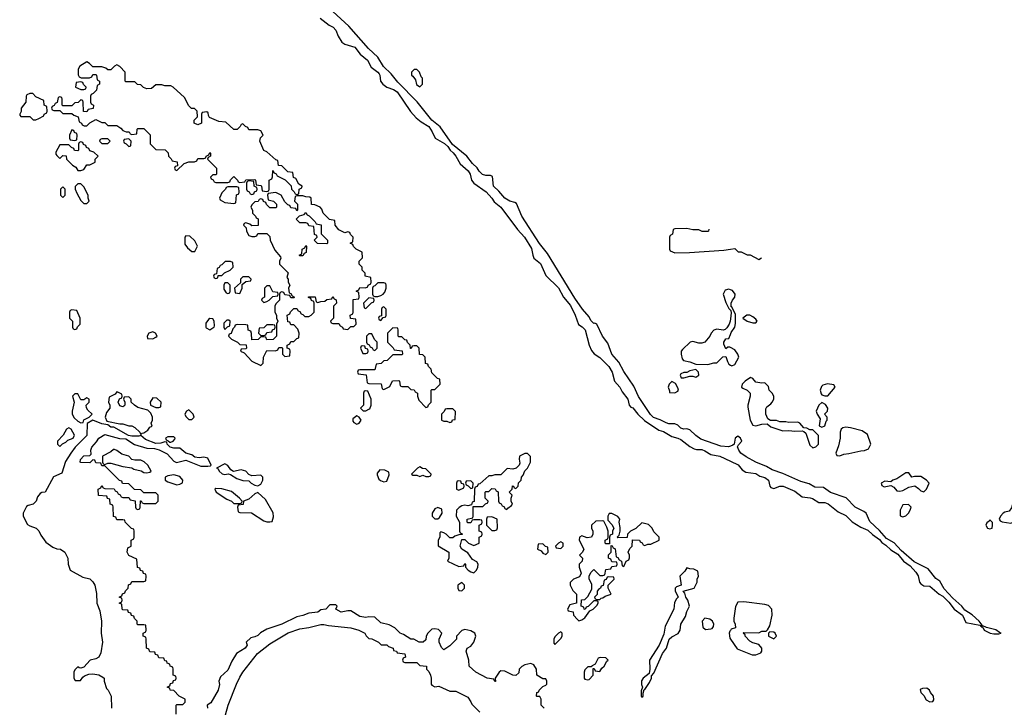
# Model space of a CAD drawing. Header units: inches. Extents: x 2701323 to 2964515, y 494916 to 722124.
# Tile 285 of 656: x 2815262 to 2821826, y 631455 to 636040. Entities that reach past the tile are written whole.
import ezdxf

# ---------------------------------------------------------------- set-up
doc = ezdxf.new("R2010")
doc.units = ezdxf.units.IN
doc.header["$MEASUREMENT"] = 0
doc.layers.add('C8613', color=7, linetype='Continuous')
doc.layers.add('C8623', color=7, linetype='Continuous')

msp = doc.modelspace()

# ---------------------------------------------------------------- linework, layer by layer
at = {"layer": 'C8613', "color": 2, "elevation": 2}
for points in [[(2820000, 633196.1), (2819988.3, 633191.7), (2819935.8, 633195.8), (2819802.8, 633242.8), (2819770, 633266.6), (2819730, 633304.5), (2819710, 633311.6), (2819690, 633309.6), (2819670, 633316.2), (2819650, 633336.2), (2819630, 633344.7), (2819590, 633346), (2819571.3, 633351.3), (2819532.8, 633372.8), (2819488.2, 633388.2), (2819466.9, 633406.9), (2819388.2, 633528.2), (2819355.6, 633595.6), (2819290, 633695.1), (2819257.2, 633757.2), (2819209.5, 633810), (2819182, 633882), (2819147, 633930), (2819109, 634009), (2819096.4, 634016.4), (2819090, 634015.3), (2819070, 634035.3), (2819058, 634058), (2819014.5, 634110), (2818963.7, 634183.7), (2818780.8, 634480.8), (2818727.3, 634547.3), (2818609.6, 634730), (2818574.3, 634814.3), (2818562, 634822), (2818529.7, 634829.7), (2818496, 634850), (2818456.9, 634896.9), (2818420.9, 634930), (2818414.8, 634994.8), (2818401.2, 635001.2), (2818370, 635001.6), (2818347.6, 635007.6), (2818325.1, 635030), (2818311.5, 635051.5), (2818280.5, 635080.5), (2818242, 635130), (2818146.8, 635206.8), (2818066.2, 635326.2), (2818009.6, 635369.6), (2817912.3, 635492.3), (2817782.5, 635622.5), (2817738.9, 635678.9), (2817688.3, 635728.3), (2817649.6, 635790), (2817587.2, 635847.2), (2817456.6, 635996.6), (2817350, 636094)], [(2817266, 636050), (2817324.1, 636004.1), (2817351, 635990), (2817370, 635971), (2817384.9, 635930), (2817410.4, 635890.4), (2817430, 635876.3), (2817496.5, 635856.5), (2817530.8, 635810), (2817580.7, 635770), (2817604.1, 635724.1), (2817650.3, 635690.3), (2817658.9, 635678.9), (2817663.8, 635670), (2817668.4, 635630), (2817682, 635610), (2817710, 635590.6), (2817753.8, 635573.8), (2817778.6, 635558.6), (2817868.4, 635428.4), (2817905.7, 635385.7), (2817938.7, 635358.7), (2817988.7, 635328.7), (2818011.9, 635291.9), (2818030.8, 635250), (2818094.4, 635214.4), (2818115.2, 635195.2), (2818130.8, 635170), (2818152.7, 635152.7), (2818170.4, 635130.4), (2818199, 635079), (2818252, 635032), (2818264.4, 635010), (2818274, 634970), (2818288.9, 634948.9), (2818372.1, 634892.1), (2818410.4, 634850.4), (2818424.4, 634824.4), (2818470.4, 634790.4), (2818580.9, 634640.9), (2818627.7, 634590), (2818673.5, 634513.5), (2818682, 634470), (2818690.4, 634450.4), (2818734.9, 634414.9), (2818770, 634334.8), (2818852.9, 634252.9), (2818887.3, 634190), (2818934.1, 634134.1), (2818965.5, 634070), (2818986.7, 634006.7), (2819011.7, 633991.7), (2819031.7, 633971.7), (2819058, 633870), (2819074.2, 633834.2), (2819092.3, 633812.3), (2819130, 633786.8), (2819190, 633727.3), (2819212, 633690), (2819226.8, 633630), (2819262.8, 633590), (2819278.5, 633558.5), (2819317.3, 633510), (2819324.7, 633470), (2819336, 633456), (2819350, 633451), (2819382.8, 633410), (2819427.4, 633367.4), (2819523.1, 633303.1), (2819553.8, 633293.8), (2819610, 633260.5), (2819650, 633250.5), (2819670, 633240.5), (2819730, 633194.8), (2819758.8, 633178.8), (2819774, 633174), (2819810, 633173), (2819830, 633166), (2819870, 633141.6), (2819930, 633130.4), (2820000, 633096.6)], [(2819856, 634644), (2819854, 634630), (2819850, 634628), (2819811.6, 634628.4), (2819790, 634638), (2819750, 634638), (2819710, 634648), (2819630, 634646), (2819618, 634642), (2819614, 634610), (2819598, 634602), (2819594, 634590), (2819594, 634510), (2819598, 634498), (2819630, 634486), (2819727.9, 634487.9), (2819955.9, 634504.1), (2820000, 634510)], [(2820000, 634239.8), (2819990, 634243.7), (2819964.1, 634235.9), (2819950.7, 634210), (2819970, 634154), (2819990, 634114), (2820000, 634104)], [(2820000, 634044.9), (2819998, 634030), (2819991, 634009), (2819975.3, 633984.7), (2819966, 633974), (2819951.1, 633968.9), (2819910, 633977.2), (2819890, 633969), (2819871, 633950), (2819862.8, 633930), (2819830, 633889.2), (2819810, 633882.7), (2819790, 633882.7), (2819750, 633893.2), (2819731.1, 633888.9), (2819679.6, 633840.4), (2819672, 633830), (2819671.3, 633810), (2819678, 633778), (2819686.4, 633766.4), (2819730, 633758.8), (2819770, 633742), (2819850, 633741), (2819890, 633752), (2819910, 633751.3), (2819950, 633792), (2819970, 633794), (2819979.8, 633759.8), (2819990, 633742), (2820000, 633736.7)], [(2820000, 633854.4), (2819996.4, 633856.4), (2819983.6, 633856.4), (2819970, 633846), (2819956.4, 633876.4), (2819955.3, 633890), (2819968.9, 633911.1), (2819990, 633914), (2820000, 633939.8)], [(2816306, 631410), (2816306, 631470), (2816310, 631474), (2816350, 631474), (2816366, 631490), (2816366, 631510), (2816326, 631530), (2816290, 631566), (2816266, 631570), (2816262, 631582), (2816246, 631590), (2816262, 631598), (2816267.3, 631612.7), (2816282, 631618), (2816287.3, 631632.7), (2816302, 631638), (2816306, 631650), (2816302, 631662), (2816286, 631670), (2816286, 631710), (2816282, 631722), (2816266, 631730), (2816262, 631742), (2816246, 631750), (2816242, 631762), (2816230, 631766), (2816222, 631782), (2816190, 631786), (2816182, 631802), (2816167.3, 631807.3), (2816162, 631822), (2816130, 631826), (2816122, 631842), (2816108.4, 631848.4), (2816106, 631910), (2816102, 631922), (2816086, 631930), (2816086, 631950), (2816102, 631958), (2816106, 631970), (2816102, 632002), (2816090, 632006), (2816050, 632006), (2816046, 632010), (2816046, 632030), (2816027.3, 632047.3), (2816022, 632062), (2816007.3, 632067.3), (2816002, 632082), (2815987.3, 632087.3), (2815982, 632102), (2815950, 632106), (2815946, 632110), (2815942, 632142), (2815926, 632150), (2815942, 632158), (2815946, 632170), (2815942, 632182), (2815926, 632190), (2815942, 632198), (2815947.3, 632212.7), (2815962, 632218), (2815967.3, 632232.7), (2815986, 632250), (2815987.3, 632272.7), (2816002, 632278), (2816010, 632294), (2816090, 632294), (2816102, 632298), (2816106, 632330), (2816102, 632342), (2816087.3, 632347.3), (2816082, 632362), (2816067.3, 632367.3), (2816062, 632382), (2816047.3, 632387.3), (2816042, 632442), (2815990, 632468), (2815978, 632490), (2815982, 632518), (2816006, 632530), (2816006, 632570), (2816022, 632578), (2816026, 632590), (2816026, 632630), (2816022, 632642), (2816007.3, 632647.3), (2815966, 632690), (2815962, 632702), (2815950, 632706), (2815910, 632706), (2815902, 632722), (2815887.3, 632727.3), (2815886, 632790), (2815882, 632802), (2815866, 632810), (2815862, 632842), (2815847.3, 632847.3), (2815842, 632862), (2815787.3, 632867.3), (2815786, 632910), (2815802, 632918), (2815810, 632934), (2815818, 632918), (2815830, 632914), (2815892.7, 632912.7), (2815898, 632898), (2815912.7, 632892.7), (2815918, 632878), (2815932.7, 632872.7), (2815938, 632858), (2815950, 632854), (2815990, 632854), (2815998, 632838), (2816032.7, 632832.7), (2816034, 632790), (2816038, 632778), (2816050, 632774), (2816062, 632778), (2816066, 632790), (2816067.3, 632832.7), (2816072.7, 632832.7), (2816078, 632818), (2816090, 632814), (2816170, 632814), (2816186, 632830), (2816186, 632870), (2816170, 632886), (2816090, 632886), (2816070, 632906), (2816027.3, 632907.3), (2815990, 632946), (2815947.3, 632947.3), (2815942, 632962), (2815927.3, 632967.3), (2815830, 633066), (2815810, 633066), (2815802, 633082), (2815770, 633086), (2815762, 633102), (2815750, 633106), (2815730, 633086), (2815670, 633088), (2815666, 633090), (2815668, 633108), (2815690, 633131.3), (2815730, 633134), (2815738, 633142), (2815735.3, 633170), (2815742, 633190), (2815775.1, 633224.9), (2815789.6, 633250.4), (2815830, 633274.8), (2815927.1, 633247.1), (2815970, 633246), (2816028, 633208), (2816110, 633184), (2816159.8, 633179.8), (2816191, 633171), (2816244.9, 633144.9), (2816290, 633096), (2816307.3, 633087.3), (2816370, 633102.8), (2816470, 633064), (2816517.2, 633062.8), (2816534.6, 633065.4), (2816538, 633070), (2816516.4, 633116.4), (2816490, 633122), (2816458, 633118), (2816430, 633124), (2816410, 633139), (2816370, 633148.7), (2816330, 633182), (2816290, 633182), (2816266, 633190), (2816246, 633210), (2816242, 633222), (2816230, 633226), (2816203.6, 633216.4), (2816170, 633214), (2816101.5, 633241.5), (2816070, 633268), (2816056, 633264), (2816010, 633264), (2815988.4, 633268.4), (2815890, 633322), (2815870, 633324), (2815850, 633338), (2815810, 633345.2), (2815750, 633368.7), (2815712, 633348), (2815710, 633268), (2815630.9, 633189.1), (2815602, 633150), (2815566.8, 633093.2), (2815543.6, 633016.4), (2815488.2, 632991.8), (2815432, 632890), (2815410, 632888), (2815399.6, 632880.4), (2815381, 632859), (2815371.3, 632830), (2815351.3, 632810), (2815318.8, 632801.2), (2815306.8, 632793.2), (2815284.7, 632750), (2815286, 632730), (2815314.8, 632674.8), (2815330, 632664.7), (2815371.3, 632650), (2815390, 632631.3), (2815402, 632602), (2815436.8, 632556.8), (2815483.5, 632523.5), (2815510, 632512), (2815534, 632510), (2815562, 632490), (2815582, 632450), (2815584.7, 632410), (2815598, 632370), (2815683.5, 632323.5), (2815730, 632311), (2815750.6, 632290.6), (2815762.8, 632270), (2815774.4, 632214.4), (2815776, 632150), (2815797.3, 632097.3), (2815806.8, 632030), (2815804.9, 631950), (2815814, 631890), (2815802.8, 631817.2), (2815790, 631788.7), (2815770, 631779), (2815732, 631770), (2815690, 631722), (2815670, 631715.3), (2815658, 631718), (2815650, 631726), (2815630, 631706), (2815622, 631690), (2815622, 631650), (2815632.7, 631632.7), (2815667.3, 631632.7), (2815683.1, 631656.9), (2815694.6, 631665.4), (2815724, 631676), (2815750, 631678), (2815790, 631670.8), (2815816.8, 631656.8), (2815824.7, 631650), (2815824.7, 631630), (2815841, 631581), (2815852, 631570), (2815872, 631530), (2815874, 631450)], [(2818758, 631450), (2818738, 631470), (2818738, 631510), (2818730, 631526), (2818710, 631526), (2818708, 631530), (2818710, 631554), (2818722, 631558), (2818726, 631570), (2818750, 631594), (2818770, 631602), (2818775.3, 631610), (2818775.3, 631630), (2818770, 631646), (2818750, 631646), (2818708.7, 631668.7), (2818708, 631710), (2818690, 631738), (2818670, 631748), (2818630, 631738), (2818610, 631728), (2818592, 631710), (2818590, 631686), (2818570, 631668), (2818550, 631668.7), (2818495.5, 631695.5), (2818470, 631699), (2818458, 631690), (2818432, 631650), (2818434, 631626), (2818430, 631626), (2818422, 631642), (2818378, 631650), (2818304, 631690), (2818258, 631730), (2818255.3, 631770), (2818238, 631830), (2818246, 631850), (2818270, 631862), (2818288.7, 631890), (2818302, 631930), (2818295.3, 631950), (2818270, 631964), (2818230, 631974), (2818210, 631968), (2818174, 631930), (2818174, 631910), (2818130, 631864), (2818090, 631839), (2818072.9, 631852.9), (2818058, 631890), (2818058, 631910), (2818075.3, 631950), (2818052.9, 631972.9), (2818030, 631979), (2818010, 631975.3), (2817982, 631950), (2817972, 631930), (2817970, 631906), (2817951.3, 631888.7), (2817926, 631890), (2817890, 631909), (2817870, 631909.3), (2817821.2, 631941.2), (2817798, 631950), (2817764, 631984), (2817725.2, 632005.2), (2817670, 632019.3), (2817630, 632055.3), (2817590, 632057.2), (2817570, 632053.2), (2817530, 632060.7), (2817470, 632097.2), (2817450, 632099), (2817406, 632090), (2817368.7, 632110), (2817378, 632130), (2817370, 632138), (2817330, 632138), (2817302, 632110), (2817270, 632104), (2817250, 632089.5), (2817190, 632083.7), (2817150, 632066.6), (2817110, 632058), (2817010, 632009.6), (2816910, 631976), (2816868.1, 631951.9), (2816850, 631934), (2816830, 631924), (2816802, 631918), (2816772, 631890), (2816778, 631870), (2816764.7, 631850), (2816706.4, 631813.6), (2816676.4, 631763.6), (2816650, 631702), (2816601.1, 631658.9), (2816590.6, 631630), (2816593.2, 631606.8), (2816584.7, 631570), (2816535.5, 631484.5), (2816512, 631470), (2816514, 631450)], [(2816635.1, 631404.9), (2816652.7, 631470), (2816707.3, 631610), (2816730, 631656), (2816749.5, 631690), (2816847, 631813), (2816930, 631877.3), (2817050.9, 631950.9), (2817130, 631978), (2817190, 631986.8), (2817270, 632006.8), (2817290, 632006.8), (2817319.8, 631999.8), (2817470, 631984.7), (2817522, 631970), (2817562, 631950), (2817571.3, 631931.3), (2817590, 631914), (2817610, 631912), (2817654, 631890), (2817672, 631872), (2817710, 631870.8), (2817721, 631861), (2817752, 631850), (2817754, 631834), (2817774, 631830), (2817778, 631818), (2817830, 631811.3), (2817834, 631790), (2817818, 631782), (2817814, 631770), (2817818, 631758), (2817830, 631754), (2817910, 631754), (2817930, 631734), (2817974, 631730), (2817974, 631710), (2817990, 631694), (2818001, 631670), (2818006, 631650), (2818004.7, 631610), (2818010, 631602), (2818030, 631592), (2818056.9, 631596.9), (2818130, 631562), (2818170, 631562), (2818250, 631522), (2818270, 631492), (2818275.3, 631475.3), (2818330, 631422)], [(2820000, 631968), (2819996.9, 631963.1), (2819991.1, 631948.9), (2819995.3, 631915.3), (2820000, 631908.5)]]:
    msp.add_lwpolyline(points, dxfattribs=at)
for points in [[(2815710, 635758), (2815662, 635730), (2815652, 635710), (2815652.7, 635672.7), (2815658, 635658), (2815672.7, 635652.7), (2815727.3, 635652.7), (2815742, 635658), (2815750, 635674), (2815770, 635674), (2815774, 635670), (2815778, 635638), (2815794, 635630), (2815794, 635610), (2815778, 635602), (2815774, 635570), (2815752.7, 635547.3), (2815738, 635542), (2815734, 635530), (2815734, 635490), (2815738, 635478), (2815754, 635470), (2815752.7, 635447.3), (2815718, 635442), (2815710, 635426), (2815687.3, 635427.3), (2815686, 635490), (2815682, 635502), (2815670, 635506), (2815652.7, 635487.3), (2815630, 635486), (2815610, 635466), (2815550, 635466), (2815546, 635470), (2815546, 635510), (2815542, 635522), (2815530, 635526), (2815518, 635522), (2815512.7, 635487.3), (2815498, 635482), (2815492.7, 635467.3), (2815478, 635462), (2815474, 635450), (2815478, 635438), (2815490, 635434), (2815530, 635434), (2815550, 635414), (2815610, 635414), (2815623.6, 635403.6), (2815652.7, 635392.7), (2815658, 635358), (2815674, 635350), (2815678, 635338), (2815692.7, 635332.7), (2815710, 635332), (2815730, 635352), (2815770, 635374), (2815810, 635354), (2815830, 635354), (2815850, 635334), (2815910, 635334), (2815936.9, 635316.9), (2815950, 635302), (2815972.7, 635292.7), (2815991.6, 635291.6), (2815998, 635278), (2816010, 635274), (2816042, 635278), (2816046, 635310), (2816050, 635314), (2816090, 635314), (2816132.7, 635272.7), (2816132.7, 635212.7), (2816170, 635174), (2816231.6, 635171.6), (2816252.7, 635152.7), (2816254, 635130), (2816272.7, 635112.7), (2816278, 635098), (2816312.7, 635092.7), (2816314, 635066), (2816298, 635062), (2816294, 635050), (2816298, 635038), (2816310, 635034), (2816358, 635082), (2816390, 635092), (2816427.3, 635092.7), (2816442, 635098), (2816450, 635114), (2816490, 635114), (2816502, 635118), (2816506, 635130), (2816522, 635138), (2816530, 635154), (2816534, 635150), (2816534, 635130), (2816518, 635122), (2816514, 635110), (2816574, 635050), (2816574, 635010), (2816570, 635006), (2816550, 635006), (2816534, 634990), (2816538, 634978), (2816552.7, 634972.7), (2816558, 634958), (2816570, 634954), (2816650, 634954), (2816662, 634958), (2816667.3, 634972.7), (2816690, 634994), (2816714, 634970), (2816718, 634958), (2816730, 634954), (2816762, 634958), (2816770, 634972), (2816830, 634974), (2816834, 634970), (2816838, 634938), (2816870, 634934), (2816874, 634930), (2816878, 634898), (2816910, 634894), (2816922, 634898), (2816926, 634910), (2816926, 634970), (2816942, 634978), (2816947.3, 634992.7), (2816950, 635034), (2816958, 635018), (2816972.7, 635012.7), (2816978, 634998), (2817032.7, 634972.7), (2817052.7, 634952.7), (2817071.6, 634931.6), (2817074, 634910), (2817092.7, 634892.7), (2817098, 634878), (2817110, 634874), (2817122, 634878), (2817126, 634910), (2817142, 634918), (2817146, 634930), (2817123.1, 634943.1), (2817102, 634982), (2817087.3, 634987.3), (2817082, 635022), (2817050, 635026), (2817010, 635066), (2816988, 635068), (2816982, 635102), (2816970, 635106), (2816910, 635158), (2816888.7, 635168.7), (2816862, 635230), (2816867.3, 635252.7), (2816886, 635270), (2816870, 635298), (2816850, 635306), (2816790, 635306), (2816782, 635322), (2816767.3, 635327.3), (2816750, 635346), (2816738, 635342), (2816732.7, 635327.3), (2816711.6, 635308.4), (2816690, 635308), (2816636.4, 635356.4), (2816590, 635362), (2816528, 635388), (2816520.4, 635400.4), (2816518, 635418), (2816510, 635426), (2816478, 635422), (2816474, 635410), (2816474, 635350), (2816450, 635338), (2816426, 635350), (2816426, 635370), (2816447.3, 635392.7), (2816446, 635430), (2816427.3, 635447.3), (2816408.4, 635448.4), (2816390, 635466), (2816360.4, 635520.4), (2816286, 635590), (2816270, 635598), (2816230, 635598), (2816210, 635606), (2816170, 635606), (2816139.6, 635580.4), (2816110, 635578), (2816087.3, 635587.3), (2816070, 635606), (2816047.3, 635607.3), (2816030, 635626), (2815970, 635626), (2815966, 635630), (2815966, 635690), (2815930, 635728), (2815910, 635738), (2815894, 635730), (2815870, 635706), (2815850, 635706), (2815836.4, 635716.4), (2815810, 635726), (2815750, 635726), (2815728.4, 635748.4)], [(2817910, 635708), (2817892.7, 635707.3), (2817874, 635690), (2817874, 635670), (2817883.6, 635663.6), (2817899.6, 635639.6), (2817907.5, 635607.5), (2817930, 635592), (2817948, 635610), (2817948, 635650), (2817939, 635659), (2817928, 635690)], [(2815670, 635626), (2815638, 635622), (2815634, 635590), (2815670, 635574), (2815690, 635574), (2815702, 635578), (2815706, 635590), (2815687.3, 635607.3), (2815682, 635622)], [(2815350, 635548), (2815330, 635548), (2815310, 635538), (2815304.7, 635530), (2815302, 635490), (2815272, 635450), (2815272, 635428), (2815262, 635410), (2815263.6, 635403.6), (2815270, 635394), (2815330, 635394), (2815352.7, 635372.7), (2815370, 635372), (2815390, 635382), (2815422, 635398), (2815426, 635410), (2815442, 635418), (2815446, 635430), (2815442, 635462), (2815426, 635470), (2815422, 635502), (2815370, 635526)], [(2815610, 635306), (2815594, 635270), (2815594, 635250), (2815598, 635238), (2815630, 635234), (2815642, 635238), (2815646, 635270), (2815642, 635282), (2815627.3, 635287.3), (2815622, 635302)], [(2815670, 635226), (2815658, 635222), (2815654, 635210), (2815654, 635170), (2815650, 635166), (2815627.3, 635167.3), (2815622, 635182), (2815607.3, 635187.3), (2815590, 635206), (2815530, 635206), (2815503.6, 635156.4), (2815503.6, 635143.6), (2815510, 635134), (2815530, 635114), (2815550, 635134), (2815572.7, 635132.7), (2815574, 635110), (2815614, 635070), (2815636.9, 635056.9), (2815650, 635034), (2815670, 635034), (2815690, 635042), (2815708.7, 635071.3), (2815730, 635072), (2815766, 635090), (2815766, 635110), (2815786, 635130), (2815756.4, 635156.4), (2815730, 635166), (2815722, 635182), (2815707.3, 635187.3), (2815702, 635202), (2815687.3, 635207.3), (2815682, 635222)], [(2815850, 635246), (2815810, 635246), (2815798, 635242), (2815794, 635230), (2815810, 635214), (2815850, 635214), (2815866, 635230)], [(2815990, 635246), (2815958, 635242), (2815954, 635230), (2815958, 635218), (2815972.7, 635212.7), (2815990, 635194), (2816002, 635198), (2816006, 635230)], [(2815670, 634946), (2815650, 634946), (2815632.7, 634927.3), (2815632, 634910), (2815643.6, 634883.6), (2815670, 634834), (2815690, 634814), (2815710, 634814), (2815726, 634830), (2815718, 634850), (2815718, 634870), (2815690, 634926)], [(2816790, 634966), (2816778, 634962), (2816774, 634950), (2816774, 634910), (2816778, 634898), (2816792.7, 634892.7), (2816798, 634878), (2816810, 634874), (2816822, 634878), (2816827.3, 634892.7), (2816842, 634898), (2816846, 634910), (2816842, 634922), (2816826, 634930), (2816822, 634962)], [(2815550, 634926), (2815534, 634910), (2815534, 634870), (2815550, 634854), (2815566, 634870), (2815566, 634910)], [(2816710, 634926), (2816650, 634926), (2816638, 634922), (2816634, 634910), (2816610, 634886), (2816602, 634870), (2816594, 634850), (2816598, 634838), (2816630, 634822), (2816690, 634814), (2816702, 634818), (2816708.4, 634871.6), (2816722, 634878), (2816726, 634890), (2816722, 634922)], [(2816970, 634888), (2816918, 634882), (2816914, 634870), (2816918, 634838), (2816954, 634830), (2816974, 634810), (2816974, 634790), (2816970, 634786), (2816930, 634786), (2816907.3, 634807.3), (2816902, 634822), (2816887.3, 634827.3), (2816882, 634842), (2816870, 634846), (2816858, 634842), (2816852.7, 634827.3), (2816830, 634826), (2816810, 634806), (2816802, 634790), (2816814, 634770), (2816814, 634750), (2816834, 634730), (2816838, 634718), (2816851.6, 634711.6), (2816852.7, 634667.3), (2816810, 634666), (2816796.4, 634676.4), (2816770, 634686), (2816758, 634682), (2816754, 634670), (2816772.7, 634652.7), (2816774, 634630), (2816790, 634602), (2816810, 634594), (2816830, 634594), (2816842, 634598), (2816850, 634614), (2816910, 634614), (2816930, 634594), (2816932, 634570), (2816963.6, 634503.6), (2816999.6, 634459.6), (2817002, 634450), (2816994, 634430), (2816994, 634410), (2817051.6, 634351.6), (2817042, 634322), (2817052, 634310), (2817052, 634290), (2817062, 634270), (2817054, 634250), (2817058, 634218), (2817070, 634214), (2817078, 634198), (2817094, 634190), (2817090, 634186), (2817070, 634186), (2817062, 634202), (2817030, 634206), (2817022, 634222), (2817010, 634226), (2816998, 634222), (2816994, 634210), (2816994, 634170), (2816970, 634146), (2816962, 634130), (2816962, 634090), (2816974, 634070), (2816974, 634050), (2816982, 634030), (2816974, 634010), (2816974, 633930), (2816952, 633908), (2816910, 633906), (2816902, 633922), (2816870, 633926), (2816851.6, 633908.4), (2816810, 633906), (2816807.3, 633947.3), (2816802, 633962), (2816786, 633970), (2816782, 634002), (2816770, 634006), (2816712.7, 634007.3), (2816698, 634002), (2816694, 633990), (2816682, 633978), (2816671.6, 633948.4), (2816658, 633942), (2816654, 633930), (2816674, 633910), (2816714, 633890), (2816730, 633874), (2816772.7, 633872.7), (2816774, 633850), (2816770, 633846), (2816738, 633842), (2816734, 633830), (2816758, 633818), (2816810, 633762), (2816870, 633734), (2816886, 633750), (2816888, 633790), (2816910, 633834), (2816967.3, 633832.7), (2816982, 633838), (2816990, 633854), (2817010, 633854), (2817014, 633850), (2817014, 633810), (2817030, 633794), (2817062, 633798), (2817066, 633830), (2817062, 633842), (2817046, 633850), (2817046, 633870), (2817062, 633878), (2817070, 633894), (2817090, 633894), (2817110, 633914), (2817122, 633918), (2817126, 633950), (2817116.4, 633976.4), (2817090, 634006), (2817070, 634006), (2817062, 634022), (2817050, 634026), (2817046, 634070), (2817062, 634078), (2817067.3, 634092.7), (2817090, 634114), (2817110, 634114), (2817118, 634098), (2817130, 634094), (2817138, 634078), (2817150, 634074), (2817162, 634062), (2817190, 634062), (2817206, 634070), (2817226, 634090), (2817226, 634150), (2817222, 634162), (2817207.3, 634167.3), (2817202, 634182), (2817187.3, 634187.3), (2817187.3, 634192.7), (2817232.7, 634192.7), (2817238, 634158), (2817250, 634154), (2817270, 634162), (2817296.4, 634163.6), (2817310, 634174), (2817342, 634178), (2817350, 634194), (2817358, 634178), (2817372.7, 634172.7), (2817374, 634150), (2817354, 634130), (2817354, 634050), (2817334, 634030), (2817338, 634018), (2817350, 634014), (2817390, 634014), (2817398, 633998), (2817414, 633990), (2817418, 633978), (2817450, 633974), (2817470, 633994), (2817490, 633994), (2817506, 634010), (2817502, 634042), (2817467.3, 634047.3), (2817466, 634070), (2817482, 634078), (2817486, 634090), (2817486, 634174), (2817522, 634178), (2817526, 634190), (2817522, 634222), (2817506, 634230), (2817522, 634238), (2817530, 634254), (2817567.3, 634252.7), (2817582, 634258), (2817586, 634270), (2817602, 634278), (2817606, 634290), (2817602, 634322), (2817566, 634330), (2817566, 634350), (2817546, 634370), (2817546, 634390), (2817526, 634410), (2817526, 634430), (2817547.3, 634452.7), (2817546, 634490), (2817506, 634510), (2817487.3, 634527.3), (2817482, 634542), (2817466, 634550), (2817482, 634558), (2817486, 634590), (2817467.3, 634607.3), (2817462, 634622), (2817450, 634626), (2817430, 634618), (2817390, 634638), (2817366, 634670), (2817362, 634702), (2817327.3, 634707.3), (2817286, 634750), (2817276.4, 634776.4), (2817266, 634790), (2817230, 634806), (2817207.3, 634807.3), (2817206, 634850), (2817196.4, 634856.4), (2817170, 634858), (2817150, 634866), (2817110, 634866), (2817098, 634862), (2817094, 634830), (2817114, 634810), (2817114, 634770), (2817110, 634766), (2817102, 634782), (2817070, 634786), (2817062, 634802), (2817050, 634806), (2817030, 634826), (2817006, 634870)], [(2817310, 634546), (2817247.3, 634547.3), (2817226, 634570), (2817246, 634590), (2817242, 634602), (2817228.4, 634608.4), (2817222, 634662), (2817190, 634666), (2817182, 634682), (2817170, 634686), (2817130, 634686), (2817106, 634710), (2817127.3, 634732.7), (2817158, 634742), (2817170, 634754), (2817178, 634738), (2817192.7, 634732.7), (2817232.7, 634692.7), (2817238, 634678), (2817272.7, 634672.7), (2817272.7, 634612.7), (2817314, 634570), (2817314, 634550)], [(2816370, 634598), (2816362, 634590), (2816363.6, 634543.6), (2816379.6, 634519.6), (2816410, 634494), (2816430, 634494), (2816448, 634530), (2816430, 634566), (2816396.4, 634596.4)], [(2817130, 634466), (2817126, 634470), (2817142, 634478), (2817146, 634510), (2817162, 634518), (2817170, 634534), (2817174, 634530), (2817171.6, 634488.4), (2817158, 634482), (2817150, 634466)], [(2816667.3, 634427.3), (2816632.7, 634427.3), (2816610, 634406), (2816598, 634402), (2816592.7, 634387.3), (2816578, 634382), (2816574, 634346), (2816558, 634342), (2816554, 634330), (2816558, 634318), (2816570, 634314), (2816582, 634318), (2816586, 634334), (2816610, 634334), (2816627.3, 634352.7), (2816666, 634370), (2816686, 634390), (2816682, 634422)], [(2816650, 634286), (2816630, 634286), (2816622, 634270), (2816623.6, 634243.6), (2816638, 634218), (2816650, 634214), (2816662, 634218), (2816666, 634230), (2816666, 634270)], [(2816790, 634326), (2816750, 634326), (2816734, 634310), (2816734, 634286), (2816694, 634250), (2816698, 634218), (2816730, 634214), (2816746, 634250), (2816746, 634274), (2816770, 634294), (2816802, 634298), (2816806, 634310)], [(2817690, 634286), (2817650, 634286), (2817630, 634266), (2817618, 634262), (2817614, 634250), (2817614, 634210), (2817618, 634198), (2817630, 634194), (2817650, 634194), (2817670, 634202), (2817686, 634210), (2817696.4, 634223.6), (2817706, 634250), (2817706, 634270), (2817702, 634282)], [(2816930, 634266), (2816910, 634266), (2816894, 634250), (2816894, 634190), (2816878, 634182), (2816874, 634170), (2816890, 634154), (2816910, 634162), (2816926, 634170), (2816950, 634194), (2816982, 634198), (2816986, 634210), (2816982, 634222), (2816950, 634226)], [(2817590, 634186), (2817554, 634150), (2817558, 634118), (2817570, 634114), (2817607.3, 634152.7), (2817622, 634158), (2817626, 634170), (2817622, 634182)], [(2815610, 634106), (2815598, 634102), (2815594, 634090), (2815594, 634050), (2815614, 634030), (2815614, 633990), (2815618, 633978), (2815630, 633974), (2815642, 633978), (2815647.3, 633992.7), (2815666, 634010), (2815666, 634050), (2815642, 634102)], [(2817690, 634126), (2817678, 634122), (2817674, 634110), (2817674, 634066), (2817658, 634062), (2817654, 634050), (2817658, 634038), (2817670, 634034), (2817686, 634054), (2817702, 634058), (2817706, 634070), (2817706, 634110)], [(2816530, 634048), (2816519.6, 634040.4), (2816503.6, 634016.4), (2816502, 633990), (2816504.7, 633984.7), (2816530, 633972), (2816550, 633984.7), (2816558, 633990), (2816560.4, 633999.6), (2816558, 634030), (2816550, 634046)], [(2816656.4, 634036.4), (2816643.6, 634036.4), (2816623.6, 634016.4), (2816622, 633990), (2816630, 633974), (2816647.3, 633992.7), (2816662, 633998), (2816666, 634030)], [(2816150, 633959), (2816122, 633950), (2816112, 633930), (2816114, 633914), (2816150, 633912), (2816170, 633922), (2816178, 633930), (2816168, 633950)], [(2816950, 634006), (2816910, 634006), (2816890, 633986), (2816858, 633982), (2816854, 633950), (2816870, 633934), (2816890, 633934), (2816902, 633938), (2816910, 633954), (2816942, 633958), (2816947.3, 633972.7), (2816962, 633978), (2816966, 633990), (2816962, 634002)], [(2817750, 633986), (2817714, 633950), (2817714, 633890), (2817752.7, 633852.7), (2817758, 633838), (2817812.7, 633832.7), (2817814, 633810), (2817810, 633806), (2817750, 633806), (2817712.7, 633767.3), (2817690, 633766), (2817671.6, 633748.4), (2817638, 633742), (2817630, 633706), (2817530, 633706), (2817518, 633702), (2817514, 633690), (2817518, 633678), (2817572.7, 633672.7), (2817578, 633618), (2817590, 633614), (2817672.7, 633612.7), (2817678, 633578), (2817690, 633574), (2817730, 633594), (2817747.3, 633632.7), (2817790, 633634), (2817794, 633630), (2817798, 633598), (2817810, 633594), (2817850, 633594), (2817870, 633574), (2817892.7, 633572.7), (2817898, 633558), (2817914, 633550), (2817914, 633530), (2817923.6, 633503.6), (2817970, 633454), (2817982, 633458), (2817987.3, 633472.7), (2818006, 633490), (2818006, 633570), (2818010, 633574), (2818030, 633574), (2818066, 633610), (2818062, 633642), (2818047.3, 633647.3), (2818010, 633686), (2818006, 633710), (2817987.3, 633727.3), (2817982, 633742), (2817967.3, 633747.3), (2817966, 633790), (2817950, 633806), (2817927.3, 633807.3), (2817926, 633850), (2817910, 633866), (2817890, 633866), (2817878, 633862), (2817872.7, 633847.3), (2817867.3, 633847.3), (2817866, 633870), (2817847.3, 633887.3), (2817842, 633902), (2817830, 633906), (2817810, 633926), (2817790, 633926), (2817786, 633930), (2817786, 633970), (2817782, 633982)], [(2817610, 633946), (2817590, 633946), (2817574, 633930), (2817574, 633890), (2817578, 633878), (2817592.7, 633872.7), (2817598, 633858), (2817612.7, 633852.7), (2817618, 633838), (2817630, 633834), (2817646, 633850), (2817646, 633890), (2817627.3, 633907.3)], [(2817550, 633866), (2817538, 633862), (2817534, 633850), (2817550, 633814), (2817570, 633814), (2817582, 633818), (2817586, 633830), (2817582, 633842), (2817567.3, 633847.3), (2817562, 633862)], [(2819770, 633708), (2819730, 633699), (2819710, 633688), (2819690, 633688), (2819670, 633678), (2819664.7, 633670), (2819672.7, 633652.7), (2819690, 633652), (2819730, 633662.8), (2819750, 633662.8), (2819770, 633656), (2819788.7, 633670), (2819788, 633690)], [(2819610, 633628), (2819592, 633610), (2819584.7, 633590), (2819594, 633566), (2819594, 633554), (2819630, 633552), (2819650, 633562), (2819654, 633570), (2819650, 633586), (2819634, 633614)], [(2815910, 633558), (2815898, 633542), (2815858, 633522), (2815854, 633490), (2815862, 633470), (2815862, 633450), (2815839.8, 633420.2), (2815831, 633390), (2815842, 633362), (2815930, 633344.7), (2815950, 633344.7), (2815990, 633331.3), (2816010, 633331), (2816030, 633321), (2816062, 633290), (2816070, 633274), (2816078, 633282), (2816090, 633284.7), (2816116.5, 633303.5), (2816130, 633322), (2816146, 633330), (2816138, 633350), (2816148, 633370), (2816148, 633390), (2816135.3, 633415.3), (2816115.3, 633435.3), (2816050, 633454), (2816028, 633470), (2816006, 633490), (2816006, 633510), (2815990, 633526), (2815958, 633522), (2815954, 633510), (2815962, 633490), (2815962, 633470), (2815956.9, 633463.1), (2815950, 633458), (2815930, 633466), (2815918, 633490), (2815927.3, 633512.7), (2815942, 633518), (2815946, 633530), (2815942, 633542), (2815916.4, 633556.4)], [(2817570, 633566), (2817558, 633562), (2817554, 633550), (2817554, 633470), (2817534, 633450), (2817552.7, 633432.7), (2817570, 633432), (2817590, 633442), (2817595.3, 633444.7), (2817606, 633470), (2817606, 633510), (2817582, 633562)], [(2815650, 633546), (2815630, 633546), (2815614, 633530), (2815624.7, 633490), (2815612, 633430), (2815612, 633410), (2815626, 633386), (2815650, 633362), (2815670, 633352), (2815686, 633354), (2815688.9, 633371.1), (2815726, 633390), (2815746, 633410), (2815716.4, 633436.4), (2815707.3, 633452.7), (2815706, 633470), (2815726, 633490), (2815726, 633510), (2815710, 633518), (2815690, 633506), (2815670, 633506)], [(2816150, 633518), (2816132, 633490), (2816134, 633470), (2816170, 633454), (2816190, 633454), (2816202, 633458), (2816206, 633490), (2816176.4, 633516.4)], [(2816390, 633438), (2816374, 633430), (2816362, 633410), (2816370, 633394), (2816390, 633374), (2816410, 633374), (2816426, 633390), (2816418, 633410)], [(2818150, 633446), (2818110, 633446), (2818098, 633442), (2818092.7, 633427.3), (2818074, 633410), (2818074, 633370), (2818090, 633362), (2818110, 633362), (2818130, 633354), (2818142, 633358), (2818148.4, 633371.6), (2818166, 633374), (2818167.3, 633427.3)], [(2817510, 633398), (2817482, 633378), (2817483.6, 633363.6), (2817490, 633354), (2817510, 633342), (2817526, 633350), (2817538, 633370), (2817526, 633390)], [(2815590, 633318), (2815574, 633310), (2815551.3, 633268.7), (2815514, 633230), (2815514, 633210), (2815530, 633194), (2815548, 633212), (2815570, 633222), (2815584, 633236), (2815618, 633250), (2815628, 633270), (2815606, 633310)], [(2816290, 633258), (2816250, 633258), (2816234, 633250), (2816238, 633238), (2816252.7, 633232.7), (2816262, 633222), (2816270, 633222), (2816286, 633230), (2816296.4, 633243.6), (2816298, 633250)], [(2815894.6, 633174.6), (2815886.4, 633173.6), (2815870, 633158), (2815814, 633130), (2815814, 633090), (2815818, 633078), (2815830, 633074), (2815850, 633082), (2815870, 633082), (2815950, 633061), (2816010, 633051.3), (2816022.8, 633042.8), (2816070.8, 633030.8), (2816090, 633021), (2816110, 633018), (2816130, 633022), (2816138, 633030), (2816128, 633050), (2816115.3, 633070), (2816092.7, 633092.7), (2816070, 633102), (2816030, 633102), (2816010, 633108), (2815990, 633128.7), (2815942, 633142), (2815910, 633168)], [(2818630, 633148), (2818594, 633130), (2818592, 633110), (2818596.9, 633083.1), (2818591.1, 633068.9), (2818571, 633049), (2818550, 633044), (2818512.7, 633047.3), (2818470, 633006), (2818430, 633006), (2818410, 632998), (2818390, 632998), (2818330, 632946), (2818318, 632942), (2818312.7, 632927.3), (2818298, 632922), (2818294, 632910), (2818292.7, 632827.3), (2818278, 632822), (2818274, 632806), (2818250, 632798), (2818230, 632802), (2818210, 632798), (2818191.6, 632788.4), (2818174, 632770), (2818172, 632730), (2818194, 632690), (2818194, 632630), (2818198, 632618), (2818212.7, 632612.7), (2818212.7, 632607.3), (2818190, 632606), (2818163.6, 632596.4), (2818150, 632586), (2818130, 632586), (2818106, 632610), (2818090, 632618), (2818070, 632626), (2818062, 632618), (2818062, 632590), (2818052, 632570), (2818052.7, 632532.7), (2818122, 632490), (2818122, 632450), (2818114, 632430), (2818190, 632394), (2818222, 632398), (2818230, 632414), (2818234, 632410), (2818234, 632390), (2818252, 632370), (2818270, 632358), (2818290, 632352), (2818308, 632370), (2818315.3, 632390), (2818318, 632410), (2818310, 632426), (2818281.2, 632441.2), (2818250, 632486), (2818208.9, 632508.9), (2818198, 632530), (2818210, 632574), (2818230, 632574), (2818254, 632550), (2818290, 632534), (2818326, 632550), (2818326, 632590), (2818342, 632598), (2818346, 632610), (2818342, 632622), (2818326, 632630), (2818326, 632670), (2818342, 632678), (2818346, 632690), (2818342, 632702), (2818330, 632706), (2818290, 632706), (2818278, 632702), (2818270, 632686), (2818250, 632686), (2818246, 632690), (2818246, 632710), (2818282, 632718), (2818286, 632730), (2818286, 632794), (2818350, 632794), (2818367.3, 632812.7), (2818382, 632818), (2818386, 632830), (2818366, 632850), (2818366, 632890), (2818370, 632894), (2818390, 632894), (2818410, 632914), (2818432.7, 632912.7), (2818438, 632898), (2818452, 632892), (2818454, 632830), (2818458, 632818), (2818472.7, 632812.7), (2818478, 632798), (2818490, 632794), (2818498, 632778), (2818510, 632774), (2818516.4, 632783.6), (2818540.4, 632799.6), (2818548, 632810), (2818538, 632830), (2818538, 632850), (2818546, 632870), (2818526, 632890), (2818546, 632910), (2818548, 632932), (2818554, 632930), (2818558, 632918), (2818570, 632914), (2818586, 632930), (2818588.4, 632951.6), (2818606, 632970), (2818608, 632990), (2818618, 633002), (2818629, 633031), (2818648, 633050), (2818668, 633090), (2818667.3, 633127.3), (2818647.3, 633147.3)], [(2816630, 633078), (2816574, 633050), (2816584.7, 633044.7), (2816591.3, 633030), (2816610.9, 633010.9), (2816630, 633006.8), (2816651.3, 633011.3), (2816667.1, 633007.1), (2816710, 632980.7), (2816750, 632967.3), (2816790, 632964.7), (2816804.7, 632950), (2816830, 632936), (2816850, 632931.3), (2816870, 632942), (2816884, 632970), (2816882, 632990), (2816870, 633002), (2816810, 632998), (2816790, 633008), (2816768.9, 633028.9), (2816738, 633038), (2816688, 633028), (2816670, 633038), (2816650, 633068)], [(2817662, 633038), (2817644.7, 633015.3), (2817644.7, 633004.7), (2817656.9, 632976.9), (2817666.4, 632966.4), (2817690, 632958), (2817710, 632962), (2817726, 633006), (2817722, 633022), (2817696.4, 633036.4)], [(2817930, 633058), (2817914, 633050), (2817874, 633010), (2817882, 633002), (2817910, 633002), (2817930, 632994), (2817950, 633002), (2817970, 632994), (2817990, 632994), (2818002, 632998), (2818006, 633010), (2817970, 633046), (2817948.4, 633048.4)], [(2816290, 633005.2), (2816250, 632999), (2816232, 632990), (2816232, 632970), (2816250, 632958), (2816310, 632938), (2816330, 632942), (2816348, 632952), (2816348.7, 632970), (2816330, 632993.2)], [(2818190, 632966), (2818178, 632962), (2818174, 632950), (2818174, 632910), (2818190, 632902), (2818222, 632918), (2818226, 632930), (2818222, 632942), (2818207.3, 632947.3), (2818202, 632962)], [(2818270, 632966), (2818238, 632962), (2818234, 632950), (2818238, 632938), (2818252.7, 632932.7), (2818270, 632914), (2818282, 632918), (2818286, 632950)], [(2816570, 632914), (2816562, 632910), (2816572, 632890), (2816642, 632842), (2816674, 632830), (2816690, 632814), (2816730, 632814), (2816742, 632818), (2816746, 632830), (2816728, 632850), (2816673.4, 632893.4), (2816610, 632912.7)], [(2816850, 632888), (2816830, 632879), (2816790, 632844), (2816754, 632830), (2816752.7, 632807.3), (2816718, 632802), (2816714, 632790), (2816718, 632758), (2816730, 632754), (2816808, 632752), (2816890, 632698), (2816910, 632691.3), (2816930, 632692), (2816946, 632694), (2816954, 632726), (2816952.5, 632752.5), (2816901.2, 632841.2)], [(2818050, 632788), (2818030, 632778), (2818012, 632750), (2818012, 632730), (2818019.6, 632719.6), (2818030, 632712), (2818050, 632712), (2818060.4, 632719.6), (2818078, 632750), (2818075.3, 632775.3)], [(2818410, 632726), (2818378, 632722), (2818374, 632710), (2818374, 632670), (2818410, 632634), (2818430, 632634), (2818442, 632638), (2818447.3, 632652.7), (2818446, 632710)], [(2819210, 632748), (2819192.7, 632747.3), (2819182, 632730), (2819183.6, 632703.6), (2819210, 632674), (2819222, 632650), (2819214, 632630), (2819214, 632610), (2819198, 632602), (2819194, 632590), (2819194, 632546), (2819170, 632546), (2819166, 632550), (2819166, 632570), (2819182, 632578), (2819186, 632590), (2819186, 632630), (2819176.4, 632656.4), (2819155.3, 632695.3), (2819150, 632698), (2819103.6, 632696.4), (2819074, 632670), (2819074, 632650), (2819082, 632630), (2819082, 632610), (2819074, 632590), (2819044.7, 632584.7), (2819010, 632598), (2818994, 632590), (2818992, 632570), (2819022, 632510), (2819014, 632490), (2818994, 632470), (2819014, 632450), (2819012, 632430), (2818991.6, 632408.4), (2818991.3, 632390), (2819004.7, 632350), (2818994.4, 632325.6), (2818954, 632310), (2818932.7, 632287.3), (2818932, 632270), (2818950, 632234), (2818974, 632210), (2818974, 632150), (2818930, 632138), (2818914, 632110), (2818918, 632098), (2818952.7, 632092.7), (2818954, 632070), (2818979.6, 632039.6), (2818990, 632032), (2819010, 632038), (2819030, 632052), (2819062, 632098), (2819086, 632110), (2819110, 632134), (2819118, 632150), (2819118, 632158), (2819110, 632166), (2819090, 632166), (2819052.7, 632127.3), (2819038, 632122), (2819032, 632108), (2819026, 632110), (2819022, 632122), (2819006, 632130), (2819007.3, 632172.7), (2819030, 632174), (2819050, 632194), (2819076.4, 632243.6), (2819076.4, 632276.4), (2819058, 632310), (2819058, 632330), (2819070, 632354), (2819090, 632374), (2819130, 632334), (2819150, 632334), (2819162, 632338), (2819170, 632374), (2819202, 632378), (2819210, 632394), (2819242, 632398), (2819246, 632410), (2819242, 632422), (2819210, 632426), (2819202, 632442), (2819188.4, 632448.4), (2819188.4, 632471.6), (2819206, 632490), (2819206, 632534), (2819212.7, 632532.7), (2819218, 632518), (2819232.7, 632512.7), (2819238, 632458), (2819250, 632454), (2819258, 632438), (2819274, 632430), (2819278, 632398), (2819290, 632394), (2819306, 632430), (2819322, 632438), (2819327.3, 632452.7), (2819328, 632470), (2819318, 632490), (2819330, 632514), (2819346, 632530), (2819348, 632572), (2819394, 632570), (2819398, 632558), (2819412.7, 632552.7), (2819418, 632538), (2819430, 632534), (2819450, 632542), (2819470, 632542), (2819526, 632570), (2819526, 632590), (2819490, 632626), (2819478, 632650), (2819454, 632674), (2819410, 632686), (2819370, 632648), (2819334, 632630), (2819314, 632610), (2819312.7, 632587.3), (2819250, 632586), (2819246, 632590), (2819258, 632602), (2819266, 632630), (2819266, 632654), (2819258, 632690), (2819262, 632710), (2819250, 632728)], [(2818750, 632546), (2818718, 632542), (2818714, 632510), (2818738, 632498), (2818750, 632482), (2818770, 632474), (2818786, 632490), (2818782, 632522), (2818767.3, 632527.3)], [(2818870, 632558), (2818854, 632550), (2818834, 632530), (2818838, 632518), (2818870, 632514), (2818886, 632530), (2818886, 632550)], [(2819710, 632386), (2819696.9, 632363.1), (2819662, 632330), (2819672, 632270), (2819641, 632259), (2819632, 632250), (2819632.7, 632232.7), (2819652, 632190), (2819640.7, 632179.3), (2819627.1, 632152.9), (2819622, 632110), (2819564, 631996), (2819556.3, 631943.7), (2819524, 631870), (2819460.7, 631770), (2819462.8, 631710), (2819458.8, 631681.2), (2819418, 631650), (2819407.5, 631632.5), (2819407.1, 631607.1), (2819414, 631590), (2819405.4, 631565.4), (2819404.7, 631530), (2819410, 631522), (2819418, 631530), (2819418, 631550), (2819426, 631574), (2819430, 631574), (2819460.2, 631619.8), (2819473.2, 631650), (2819474.6, 631665.4), (2819490, 631682), (2819547.2, 631812.8), (2819573.2, 631850), (2819592.7, 631910), (2819610, 631924.9), (2819652.1, 631947.9), (2819665.2, 631970), (2819669.6, 632010.4), (2819700.2, 632059.8), (2819710, 632094), (2819728, 632130), (2819715.3, 632170), (2819702, 632190), (2819696.4, 632216.4), (2819686, 632230), (2819758, 632250), (2819778, 632290), (2819778, 632310), (2819788, 632330), (2819782, 632362), (2819756.4, 632376.4), (2819730, 632378)], [(2819190, 632326), (2819178, 632322), (2819172.7, 632307.3), (2819158, 632302), (2819152.7, 632267.3), (2819138, 632262), (2819134, 632250), (2819119.6, 632240.4), (2819112, 632230), (2819112, 632208), (2819094, 632190), (2819098, 632178), (2819110, 632174), (2819130, 632174), (2819138, 632182), (2819150, 632184.7), (2819164, 632196), (2819206, 632210), (2819186, 632250), (2819186, 632270), (2819226, 632310), (2819222, 632322)], [(2818210, 632288), (2818182, 632270), (2818182, 632250), (2818190, 632234), (2818210, 632232), (2818228, 632250), (2818228, 632270)], [(2819830, 632049), (2819810.8, 632029.2), (2819816, 631990), (2819834.8, 631974.8), (2819870, 631977.3), (2819878.4, 631981.6), (2819886.3, 631993.7), (2819889.3, 632010), (2819881.2, 632030), (2819862.5, 632042.5)], [(2818870, 631958), (2818854, 631950), (2818830, 631926), (2818822, 631910), (2818822, 631882), (2818830, 631874), (2818870, 631914), (2818878, 631930), (2818878, 631950)], [(2819132.7, 631787.3), (2819118, 631782), (2819098, 631742), (2819074, 631730), (2819074, 631726), (2819050, 631726), (2819030, 631706), (2819024.7, 631690), (2819024.7, 631650), (2819030, 631642), (2819050, 631638), (2819059, 631641), (2819086, 631670), (2819086, 631714), (2819092.7, 631712.7), (2819098, 631698), (2819130, 631694), (2819143.1, 631716.9), (2819158, 631730), (2819176.4, 631763.6), (2819186, 631770), (2819170, 631786)]]:
    msp.add_lwpolyline(points, close=True, dxfattribs=at)
at = {"layer": 'C8623', "color": 2, "elevation": 2}
for points in [[(2820000, 634510), (2820030, 634514), (2820052.7, 634492.7), (2820071.6, 634491.6), (2820112.7, 634472.7), (2820131.6, 634471.6), (2820190, 634442), (2820208, 634452)], [(2820000, 633939.8), (2820005.6, 633954.4), (2820028.7, 633990), (2820034.6, 634014.6), (2820033.6, 634073.6), (2820010, 634126), (2820006, 634126), (2820006, 634150), (2820013.2, 634170), (2820029.3, 634190), (2820032.3, 634210), (2820014.3, 634234.3), (2820000, 634239.8)], [(2820000, 634104), (2820002, 634102), (2820005.4, 634085.4), (2820000, 634044.9)], [(2820000, 633736.7), (2820010, 633731.3), (2820030, 633741), (2820055.3, 633790), (2820048.7, 633810), (2820030, 633838), (2820000, 633854.4)], [(2820000, 633096.6), (2820051.7, 633071.7), (2820079.3, 633039.3), (2820103.4, 633023.4), (2820170, 633014.9), (2820196.4, 632996.4), (2820230, 632987.3), (2820254.8, 632970), (2820262, 632930), (2820270, 632920.7), (2820290, 632913.4), (2820329.5, 632930.5), (2820352, 632930), (2820430, 632897.3), (2820478.4, 632858.4), (2820532.7, 632852.7), (2820548, 632848), (2820590, 632821), (2820630, 632820.7), (2820652.2, 632812.2), (2820719.1, 632759.1), (2820770, 632734.8), (2820811.8, 632691.8), (2820870, 632655.5), (2820915.1, 632635.1), (2820947, 632607), (2820994.6, 632574.6), (2821010, 632554.8), (2821036.7, 632536.7), (2821070, 632504), (2821116.7, 632476.7), (2821154, 632430), (2821198.4, 632398.4), (2821236.4, 632356.4), (2821252.2, 632332.2), (2821261.6, 632290), (2821270, 632277.3), (2821290, 632265.5), (2821330, 632262), (2821390.8, 632210), (2821415.1, 632195.1), (2821455.1, 632155.1), (2821490.7, 632110), (2821547.3, 632070), (2821570, 632021), (2821663.6, 632003.6), (2821670, 631994), (2821678, 632002), (2821659, 632030), (2821611.1, 632071.1), (2821562.7, 632102.7), (2821542, 632130), (2821482.3, 632182.3), (2821425.4, 632245.4), (2821395.3, 632295.3), (2821370, 632313.2), (2821317.5, 632377.5), (2821224.5, 632424.5), (2821139.5, 632499.5), (2821091.1, 632551.1), (2821040.5, 632580.5), (2820994.3, 632634.3), (2820930, 632693.2), (2820904.5, 632750), (2820890, 632761.6), (2820832.7, 632790), (2820771.8, 632851.8), (2820666.5, 632886.5), (2820619.7, 632919.7), (2820563.9, 632923.9), (2820524.4, 632944.4), (2820470, 632959.6), (2820350, 633013.6), (2820278, 633038), (2820240.5, 633060.5), (2820170, 633089.6), (2820105.3, 633125.3), (2820070, 633149.5), (2820056, 633170), (2820048, 633192), (2820054, 633206), (2820075.3, 633230), (2820068, 633250), (2820050, 633262), (2820032, 633250), (2820024.7, 633210), (2820017.3, 633202.7), (2820000, 633196.1)], [(2820000, 631908.5), (2820044, 631844), (2820145.4, 631805.4), (2820170, 631804.7), (2820202, 631818), (2820208.7, 631830), (2820209, 631850), (2820190, 631874), (2820150, 631884), (2820130, 631895.3), (2820098, 631930), (2820098, 631938), (2820086, 631950), (2820090, 631954), (2820190, 631952), (2820210, 631962), (2820238, 631962), (2820248.4, 631971.6), (2820262, 631998), (2820279.3, 632070), (2820275.1, 632110), (2820253.8, 632133.8), (2820230, 632140.7), (2820090, 632159), (2820050, 632155.3), (2820033.7, 632126.3), (2820022, 632050), (2820022, 632030), (2820032, 632010), (2820034, 631986), (2820004.7, 631975.3), (2820000, 631968)]]:
    msp.add_lwpolyline(points, dxfattribs=at)
for points in [[(2820130, 634068.7), (2820110, 634068.7), (2820082, 634050), (2820112, 634030), (2820150, 634018), (2820170, 634018), (2820179, 634030), (2820170, 634042), (2820150, 634059)], [(2820134.6, 633654.6), (2820098, 633630), (2820078, 633610), (2820074, 633590), (2820082, 633582), (2820112, 633570), (2820131.3, 633550), (2820132, 633530), (2820116, 633470), (2820116.9, 633456.9), (2820131, 633370), (2820150, 633336), (2820170, 633331.3), (2820210, 633342.8), (2820244.7, 633344.7), (2820270, 633326), (2820350, 633298), (2820390, 633301), (2820430, 633296), (2820478, 633298), (2820490, 633294), (2820502, 633282), (2820530, 633202), (2820550, 633186), (2820570, 633192), (2820588, 633210), (2820587.3, 633267.3), (2820550, 633306), (2820530, 633306), (2820510, 633315.3), (2820490, 633318), (2820462, 633350), (2820450, 633357.2), (2820390, 633353.2), (2820370, 633359), (2820330, 633358), (2820307.3, 633367.3), (2820268, 633368), (2820250, 633378), (2820237.2, 633410), (2820235.3, 633444.7), (2820242, 633458), (2820270, 633478), (2820279, 633490), (2820288.7, 633510), (2820288.7, 633530), (2820278, 633550), (2820258, 633570), (2820253.2, 633593.2), (2820230, 633618), (2820210, 633615.3), (2820170, 633624), (2820150, 633648)], [(2820647.1, 633612.9), (2820616, 633604), (2820606.4, 633593.6), (2820598.8, 633570), (2820604.5, 633544.5), (2820610, 633538), (2820630, 633531.3), (2820650, 633532), (2820698, 633590), (2820690, 633606)], [(2820610, 633488), (2820590, 633468.7), (2820571, 633430), (2820578, 633410), (2820598, 633378), (2820592.7, 633332.7), (2820610, 633322), (2820630, 633332), (2820638, 633362), (2820646, 633370), (2820646, 633390), (2820628, 633410), (2820648, 633430), (2820648.7, 633450), (2820634.6, 633474.6)], [(2820770, 633324), (2820750, 633319), (2820738, 633310), (2820731, 633290), (2820731, 633250), (2820721, 633199), (2820702, 633150), (2820710, 633134), (2820730, 633132), (2820756.5, 633143.5), (2820790, 633147.3), (2820870, 633166), (2820893.6, 633166.4), (2820920.4, 633179.6), (2820935.3, 633210), (2820914.6, 633274.6), (2820878, 633298), (2820801, 633319)], [(2821170, 633019), (2821110, 632979), (2821082, 632970), (2821070, 632958), (2821030, 632962), (2821006, 632950), (2821010, 632934), (2821025.4, 632925.4), (2821070, 632934), (2821090, 632922), (2821110, 632898), (2821130, 632896), (2821150, 632901), (2821190, 632922.8), (2821230, 632931), (2821254.8, 632914.8), (2821270, 632898), (2821290, 632892), (2821308, 632910), (2821326, 632950), (2821308, 632970), (2821270, 632993.2), (2821226.4, 632993.6), (2821209.3, 632989.3), (2821190, 633018)], [(2821910, 632838), (2821887.3, 632832.7), (2821874.4, 632785.6), (2821858, 632762), (2821830, 632757.2), (2821818, 632750), (2821801, 632730), (2821791.3, 632710), (2821798, 632698), (2821810.9, 632690.9), (2821870, 632682), (2821886, 632690), (2821890, 632714), (2821948.7, 632750), (2821958, 632770)], [(2821187.3, 632807.3), (2821150, 632806), (2821132, 632770), (2821132.7, 632732.7), (2821150, 632724.7), (2821170, 632732), (2821188, 632750), (2821198, 632770), (2821206, 632790)], [(2821730, 632706), (2821724.7, 632695.3), (2821710, 632686), (2821702, 632670), (2821714, 632650), (2821730, 632644.7), (2821746, 632650), (2821748, 632670), (2821747.3, 632687.3)], [(2821682, 631998), (2821674, 631990), (2821686, 631986), (2821692, 631970), (2821732, 631950), (2821755.1, 631944.9), (2821790, 631944.7), (2821806, 631950), (2821793.2, 631953.2), (2821770, 631972.3), (2821707.3, 631987.3)], [(2820262, 631958), (2820254, 631950), (2820254, 631930), (2820290, 631912), (2820308, 631930), (2820298, 631950), (2820290, 631955.3)], [(2821310, 631582), (2821279.6, 631580.4), (2821266, 631574), (2821270, 631554), (2821290, 631534), (2821304.7, 631504.7), (2821330, 631492), (2821350, 631494), (2821355.3, 631504.7), (2821353.2, 631530), (2821334, 631554), (2821328, 631570)]]:
    msp.add_lwpolyline(points, close=True, dxfattribs=at)

doc.saveas('drawing.dxf')
